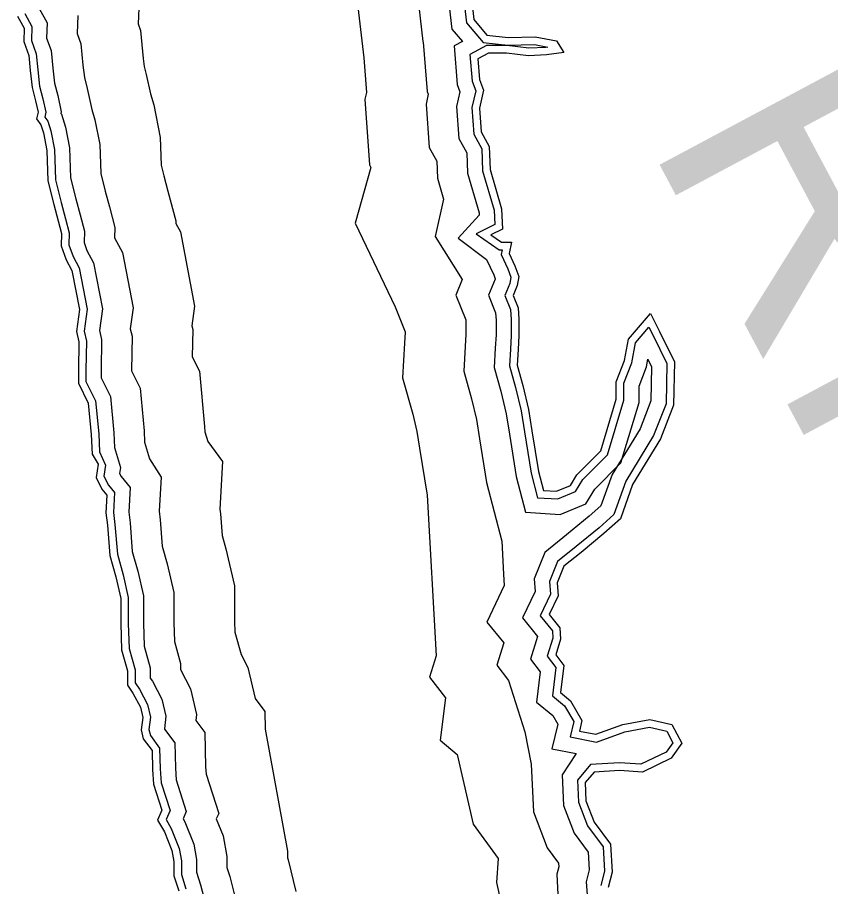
# Model space of a CAD drawing. Extents: x 2104537 to 2336408, y 34176 to 229611.
# Drawn here: x 2310221 to 2312685, y 161290 to 163923 of the extents above; entities that cross this region are included whole.
import ezdxf

# ---------------------------------------------------------------- set-up
doc = ezdxf.new("R2010")
doc.units = 0
for name, color, linetype in [('Exist Hydrographic Buffer Line', 7, 'Continuous'), ('Exist Hydrographic River Shore', 7, 'Continuous'), ('Exist Hydrographic River Shore Label', 7, 'Continuous')]:
    doc.layers.add(name, color=color, linetype=linetype)

msp = doc.modelspace()

# ---------------------------------------------------------------- linework, layer by layer
at = {"layer": 'Exist Hydrographic Buffer Line'}
for points in [[(2311282.8, 164252.5), (2311253.1, 163955.1), (2311270.9, 163800.3), (2311279.2, 163695.6), (2311274.5, 163674.9), (2311288.2, 163475.9), (2311292.7, 163467.8), (2311244.6, 163299.3), (2311366.1, 163046.6), (2311396.3, 162971.1), (2311396.3, 162969.4), (2311394.3, 162936.2), (2311388.8, 162831.5), (2311419.7, 162721), (2311432.2, 162669.2), (2311440.1, 162617.9), (2311462.8, 162476.4), (2311490.1, 161989.3), (2311469.8, 161924.9), (2311518.3, 161861.9), (2311502.7, 161733.7), (2311554.4, 161690.6), (2311602.6, 161479.2), (2311678, 161375.2)], [(2311524.1, 164010.3), (2311538.2, 163887.6), (2311569.9, 163850), (2311544.5, 163836.3), (2311553.8, 163719.5), (2311562.3, 163697.5), (2311552.3, 163653.4), (2311559, 163556), (2311583.2, 163512.4), (2311585.4, 163450.8), (2311620.2, 163331.5), (2311620.5, 163323.6), (2311557.2, 163254.6), (2311643.1, 163189.9), (2311664.9, 163143.3), (2311669.5, 163131.3), (2311669.3, 163130.3), (2311649, 163081.4), (2311670.3, 163028), (2311671.9, 163006.4), (2311671.9, 162961.3), (2311669.5, 162920.9), (2311666.4, 162862.2), (2311686.5, 162790.5), (2311702.9, 162722.5), (2311712.4, 162660.6), (2311732.8, 162533), (2311761.1, 162424.5), (2311866.4, 162417.9), (2311944, 162449.8), (2311971.5, 162494.6), (2312049.9, 162574.3), (2312104.9, 162756.7), (2312104.9, 162806.2), (2312127.3, 162864.5), (2312131.7, 162887.6), (2312142.9, 162864.6), (2312140.9, 162761.8), (2312108, 162677.2), (2312023.1, 162538.6), (2311989.3, 162444), (2311953.8, 162412.1), (2311885.7, 162356.1), (2311819.9, 162302.8), (2311787.6, 162222.1), (2311789.9, 162184.7), (2311751.6, 162104.5), (2311797.6, 162047.8), (2311775.9, 161978.9), (2311805.4, 161940.5), (2311794.4, 161849.4), (2311843.6, 161808.3), (2311858.5, 161782.8), (2311841.2, 161708), (2311914.4, 161693.3), (2311871.6, 161629.1), (2311875.9, 161536.4), (2311908, 161452.7), (2311951, 161394.6), (2311954.1, 161341.6), (2311944.5, 161305.1)], [(2311569.3, 164019.5), (2311582.3, 163906.6), (2311632.3, 163847.2), (2311707.5, 163838.5), (2311788.5, 163840.9), (2311829.1, 163833.1), (2311822.9, 163832.2), (2311771.3, 163829.9), (2311704.8, 163837.3), (2311643.2, 163837.3), (2311592.6, 163810.1), (2311599.1, 163729.8), (2311610.1, 163700.9), (2311598.5, 163649.8), (2311604.1, 163569.4), (2311628.7, 163525), (2311631.1, 163458.2), (2311665.8, 163339), (2311667.6, 163295.8), (2311611.5, 163267.7), (2311681.5, 163219.2), (2311690, 163219.2), (2311686.9, 163204.7), (2311707.2, 163161.2), (2311717, 163135.7), (2311713.6, 163117.2), (2311698.6, 163081), (2311715.6, 163038.4), (2311717.8, 163008.1), (2311717.8, 162959.9), (2311715.3, 162918.3), (2311712.7, 162867.3), (2311730.9, 162802), (2311748, 162731.4), (2311757.8, 162667.8), (2311777.8, 162542.5), (2311797.1, 162468.2), (2311858.7, 162464.4), (2311912.7, 162486.6), (2311935.1, 162523), (2312009.2, 162598.5), (2312058.9, 162763.5), (2312058.9, 162814.7), (2312082.9, 162877.2), (2312094.6, 162937.8), (2312135.1, 162985), (2312146.8, 162961.5), (2312189, 162874.7), (2312186.7, 162752.8), (2312149.3, 162656.7), (2312064.7, 162518.7), (2312028.7, 162417.7), (2311983.8, 162377.2), (2311914.8, 162320.5), (2311858.1, 162274.6), (2311834.1, 162214.6), (2311836.5, 162175.7), (2311805.6, 162110.9), (2311842.4, 162065.5), (2311844.1, 162042.4), (2311826.9, 161988), (2311853.3, 161953.6), (2311843, 161868.6), (2311879.2, 161838.4), (2311907.3, 161790.2), (2311896.6, 161743.8), (2311975.7, 161727.9), (2312061.8, 161759.2), (2312137.2, 161773), (2312189.2, 161761.4), (2312207.5, 161726.3), (2312186.9, 161697.8), (2312110.8, 161660.9), (2312046, 161665.5), (2311957.7, 161659.8), (2311918.3, 161613.2), (2311921.4, 161545.9), (2311948.7, 161475), (2311996.1, 161410.9), (2312000.4, 161337), (2311988.9, 161293.4)], [(2311433.8, 163991.9), (2311450.1, 163849.6), (2311451.3, 163848.2), (2311463.3, 163698.9), (2311466.5, 163690.6), (2311459.7, 163660.6), (2311468.7, 163529.3), (2311492.2, 163487.1), (2311494, 163436.1), (2311512.6, 163372.3), (2311487.7, 163259.6), (2311569.4, 163129.2), (2311549.8, 163082.1), (2311579.7, 163007.2), (2311580, 163003.1), (2311580, 162964), (2311577.8, 162926), (2311573.9, 162852), (2311597.6, 162767.3), (2311612.7, 162704.7), (2311621.6, 162646.4), (2311642.8, 162514.2), (2311689, 162336.9), (2311694.6, 162237), (2311696.8, 162202.8), (2311643.6, 162091.7), (2311695.1, 162028.3), (2311673.9, 161960.9), (2311709.7, 161914.3), (2311758.8, 161759.4), (2311778.2, 161660.9), (2311784.8, 161517.3), (2311826.8, 161408), (2311860.9, 161361.9), (2311861.6, 161350.8), (2311855.7, 161328.4)], [(2310287.8, 163949.5), (2310311.9, 163906.6), (2310310.1, 163860.2), (2310323.5, 163822.9), (2310328.7, 163768.9), (2310334, 163723.6), (2310343.6, 163686.6), (2310354.5, 163636.4), (2310353.5, 163631.7), (2310355.2, 163629.4), (2310367.3, 163590.6), (2310379.5, 163527.7), (2310382.4, 163437.1), (2310398.4, 163373.4), (2310411.6, 163324.8), (2310424.8, 163275.7), (2310423.4, 163241.3), (2310432, 163217.2), (2310452.5, 163179.6), (2310479, 163040.3), (2310470.2, 162974.8), (2310476.7, 162947.4), (2310475.1, 162854.3), (2310475.1, 162830.9), (2310503.4, 162774.3), (2310513.7, 162664.5), (2310515.9, 162620.6), (2310534, 162560)], [(2310590.1, 163973.7), (2310587.5, 163903), (2310594.5, 163883.4), (2310602.7, 163798.3), (2310605.5, 163774.5), (2310611.7, 163750.4), (2310624.6, 163691.1), (2310634.9, 163658.1), (2310654.3, 163558.7), (2310656.9, 163475.4), (2310665, 163443), (2310677.6, 163396.8), (2310701.9, 163306.7), (2310701.5, 163298.6), (2310715.2, 163273.5), (2310758, 163048), (2310750.1, 162989), (2310752.9, 162977.4), (2310751.4, 162894.5), (2310773, 162851.4), (2310788.6, 162684.3), (2310789.5, 162667.6), (2310798, 162638.9)], [(2310243.6, 163934.6), (2310265.5, 163895.4), (2310263.9, 163853.1), (2310278.3, 163812.8), (2310283, 163764), (2310288.8, 163715.1), (2310298.9, 163675.9), (2310307.5, 163636.3), (2310304.2, 163620.8), (2310313.7, 163608.2), (2310322.7, 163579.3), (2310333.7, 163522.6), (2310336.7, 163430.7), (2310353.9, 163361.8), (2310367.3, 163312.8), (2310378.6, 163270.6), (2310377.2, 163234.2), (2310390, 163198.4), (2310408.7, 163164), (2310432.4, 163039), (2310423.6, 162972.4), (2310430.7, 162942.4), (2310429.2, 162854.7), (2310429.2, 162820.1), (2310458.5, 162761.5), (2310467.9, 162661.3), (2310470.6, 162606.8), (2310488.5, 162566.8)], [(2310404.6, 163928.9), (2310402.6, 163874.5), (2310413.8, 163843.1), (2310420, 163778.7), (2310424.5, 163740.6), (2310433, 163707.8), (2310446.8, 163644.1), (2310456.5, 163613.1), (2310471.1, 163538), (2310473.9, 163449.9), (2310487.3, 163396.6), (2310500.3, 163348.8), (2310517.2, 163286.1), (2310515.9, 163255.4), (2310516.1, 163254.9), (2310540.1, 163210.9), (2310572, 163042.8), (2310563.5, 162979.5), (2310568.8, 162957.4), (2310567, 162853.5), (2310567, 162852.6), (2310593.3, 162800), (2310605.3, 162671.1), (2310607.1, 162636.3), (2310622, 162586.3)], [(2310798, 162638.9), (2310843.3, 162578.1), (2310835.3, 162433.6), (2310837, 162419.6), (2310842.3, 162353.4), (2310853.5, 162313.1), (2310878.9, 162201.7), (2310878.9, 162093.5), (2310880.1, 162061.5), (2310899, 161993.7), (2310919.3, 161954.3), (2310941.6, 161860.5), (2310971.2, 161821.1), (2310972.6, 161767.4), (2311039.8, 161397.8), (2311039.8, 161377.7), (2311041.6, 161372), (2311065.6, 161275.9)], [(2310622, 162586.3), (2310656.7, 162530.5), (2310651, 162427.7), (2310654.1, 162401.3), (2310660.6, 162321.1), (2310675.4, 162268.1), (2310695.1, 162181.1), (2310695.1, 162090), (2310697.3, 162032.9), (2310716, 161965.9), (2310716, 161947.6), (2310745.8, 161889.9), (2310764.5, 161811.5), (2310762.3, 161793.5), (2310789.1, 161757.7), (2310791.8, 161653.1), (2310793.3, 161631.2), (2310831.5, 161512.2), (2310824.2, 161495.9), (2310844.7, 161443.9), (2310856.1, 161381.3), (2310856.1, 161348.8), (2310864.9, 161321.5), (2310883.2, 161248)], [(2310488.5, 162566.8), (2310483.6, 162533.7), (2310497.1, 162506.7), (2310516.1, 162483.9), (2310512.7, 162423.3), (2310517, 162387.5), (2310524.3, 162296.8), (2310541.7, 162234.3), (2310557.3, 162165.6), (2310557.3, 162087.4), (2310560.2, 162011.5), (2310578.2, 161947), (2310578.2, 161907.7), (2310591.4, 161888.6), (2310615.7, 161841.6), (2310624.7, 161803.5), (2310620.2, 161766.1), (2310624.3, 161747.9), (2310652.5, 161710.2), (2310654.2, 161646.7), (2310656.9, 161605.2), (2310684.1, 161520.5), (2310671.9, 161493.4), (2310687.7, 161466.3), (2310711.5, 161405.9), (2310718.3, 161368.9), (2310718.3, 161327.1), (2310732.3, 161283.6)], [(2310534, 162560), (2310531.2, 162541.3), (2310535.8, 162532), (2310562.9, 162499.5), (2310558.8, 162424.7), (2310562.7, 162392.1), (2310569.7, 162304.9), (2310586.3, 162245.6), (2310603.3, 162170.8), (2310603.3, 162088.3), (2310605.9, 162018.7), (2310624.1, 161953.3), (2310624.1, 161922), (2310630.8, 161912.2), (2310659, 161857.7), (2310671.3, 161806.2), (2310666.8, 161768.4), (2310667, 161767.5), (2310698, 161726), (2310700.1, 161648.8), (2310702.4, 161613.9), (2310733.2, 161517.7), (2310723.5, 161496.1), (2310729.2, 161486.4), (2310755.9, 161418.6), (2310764.2, 161373), (2310764.2, 161334.4), (2310776.5, 161296.3), (2310792, 161234.1)], [(2311678, 161375.2), (2311673, 161303.4), (2311819.6, 160639), (2311835.5, 160581.8), (2312003.7, 160425), (2312122.8, 160415.1), (2312365.9, 160370.4), (2312083.1, 160340.6), (2311982.3, 160307.3), (2311879.7, 160171.8), (2311856.5, 159998.2)], [(2311855.7, 161328.4), (2311864.4, 161165.7)], [(2311944.5, 161305.1), (2311952.5, 161201.3)]]:
    msp.add_lwpolyline(points, dxfattribs=at)
at = {"layer": 'Exist Hydrographic River Shore'}
for points in [[(2311591.9, 164024.1), (2311604.3, 163916.1), (2311644, 163868.9), (2311708.5, 163861.5), (2311790.4, 163864), (2311854.9, 163851.6), (2311877.2, 163816.8), (2311825.1, 163809.4), (2311770.5, 163806.9), (2311703.5, 163814.3), (2311649, 163814.3), (2311616.7, 163796.9), (2311621.7, 163734.9), (2311634.1, 163702.6), (2311621.7, 163648), (2311626.6, 163576), (2311651.4, 163531.4), (2311653.9, 163461.9), (2311688.7, 163342.7), (2311691.1, 163281.9), (2311656.4, 163264.5), (2311688.7, 163242.2), (2311718.4, 163242.2), (2311711, 163207.4), (2311728.4, 163170.2), (2311740.8, 163137.9), (2311735.8, 163110.6), (2311723.4, 163080.9), (2311738.3, 163043.6), (2311740.8, 163008.9), (2311740.8, 162959.2), (2311738.3, 162917), (2311735.8, 162869.9), (2311753.2, 162807.8), (2311770.5, 162735.9), (2311780.4, 162671.3), (2311800.3, 162547.2), (2311815.2, 162490.1), (2311854.9, 162487.6), (2311897, 162505), (2311916.9, 162537.3), (2311988.8, 162610.5), (2312036, 162766.9), (2312036, 162819), (2312060.8, 162883.5), (2312073.2, 162948.1), (2312140.1, 163026.3), (2312167.4, 162971.6), (2312212.1, 162879.8), (2312209.6, 162748.3), (2312169.9, 162646.5), (2312085.6, 162508.7), (2312048.4, 162404.5), (2311998.7, 162359.8), (2311929.3, 162302.7), (2311877.2, 162260.5), (2311857.3, 162210.9), (2311859.8, 162171.2), (2311832.5, 162114.1), (2311864.8, 162074.4), (2311867.3, 162039.6), (2311852.4, 161992.5), (2311877.2, 161960.2), (2311867.3, 161878.3), (2311897, 161853.5), (2311931.8, 161793.9), (2311924.3, 161761.6), (2311973.9, 161751.7), (2312055.8, 161781.5), (2312137.7, 161796.4), (2312204.6, 161781.5), (2312234.4, 161724.4), (2312202.2, 161679.7), (2312115.3, 161637.5), (2312045.9, 161642.5), (2311969, 161637.5), (2311941.7, 161605.3), (2311944.2, 161550.7), (2311969, 161486.1), (2312018.6, 161419.1), (2312023.6, 161334.7), (2312011.1, 161287.5)], [(2310221.4, 163927.1), (2310242.3, 163889.8), (2310240.8, 163849.5), (2310255.7, 163807.8), (2310260.2, 163761.6), (2310266.1, 163710.9), (2310276.6, 163670.6), (2310284, 163636.3), (2310279.5, 163615.4), (2310293, 163597.5), (2310300.4, 163573.7), (2310310.8, 163520), (2310313.8, 163427.5), (2310331.7, 163356), (2310345.1, 163306.8), (2310355.5, 163268), (2310354.1, 163230.7), (2310369, 163189), (2310386.8, 163156.2), (2310409.2, 163038.4), (2310400.2, 162971.3), (2310407.7, 162939.9), (2310406.2, 162854.9), (2310406.2, 162814.7), (2310436, 162755), (2310445, 162659.6), (2310447.9, 162600), (2310465.8, 162570.1)], [(2310465.8, 162570.1), (2310459.9, 162529.9), (2310477.7, 162494.1), (2310492.6, 162476.2), (2310489.7, 162422.5), (2310494.1, 162385.2), (2310501.6, 162292.8), (2310519.5, 162228.7), (2310534.4, 162163.1), (2310534.4, 162087), (2310537.3, 162008), (2310555.2, 161943.9), (2310555.2, 161900.6), (2310571.6, 161876.8), (2310594, 161833.5), (2310601.4, 161802.2), (2310597, 161764.9), (2310602.9, 161738.1), (2310629.7, 161702.3), (2310631.2, 161645.6), (2310634.2, 161600.9), (2310659.5, 161521.9), (2310646.1, 161492), (2310667, 161456.3), (2310689.3, 161399.6), (2310695.3, 161366.8), (2310695.3, 161323.5), (2310710.2, 161277.3)]]:
    msp.add_lwpolyline(points, dxfattribs=at)

# ---------------------------------------------------------------- texts
at = {"layer": 'Exist Hydrographic River Shore Label'}
msp.add_text('RIVER', height=840, rotation=298.0957, dxfattribs=at).set_placement((2312123.8, 163557.9))

doc.saveas('drawing.dxf')
